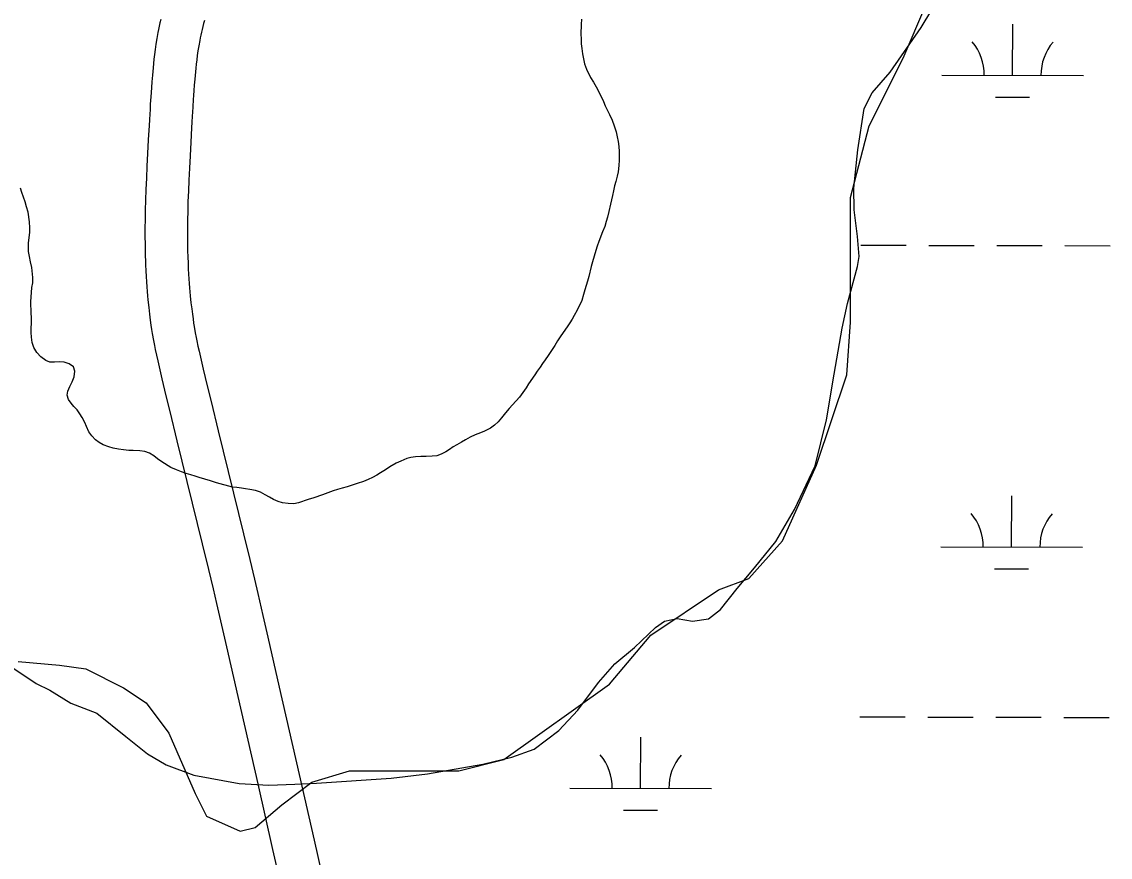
# Model space of a CAD drawing. Extents: x 3180038 to 3217926, y 922069 to 947485.
# Drawn here: x 3208015 to 3208784, y 942172 to 942761 of the extents above; entities that cross this region are included whole.
import ezdxf

# ---------------------------------------------------------------- set-up
doc = ezdxf.new("R2010")
doc.units = 0
for name, color, linetype in [('V-ROAD-CNTR', 7, 'Continuous'), ('V-SITE-VEGE', 7, 'Continuous'), ('V-TOPO-SHOR', 7, 'Continuous'), ('V-WETL-SWMP', 7, 'Continuous')]:
    doc.layers.add(name, color=color, linetype=linetype)

msp = doc.modelspace()

# ---------------------------------------------------------------- linework, layer by layer
at = {"layer": 'V-ROAD-CNTR'}
for points in [[(3208113.56, 942762.33), (3208113, 942759.93), (3208112.5, 942757.59), (3208112.03, 942755.33), (3208111.6, 942753.1), (3208110.85, 942748.88), (3208110.2, 942744.88), (3208109.65, 942741.13), (3208109.19, 942737.62), (3208108.78, 942734.34), (3208108.44, 942731.26), (3208108.14, 942728.37), (3208107.64, 942723.04), (3208107.26, 942718.39), (3208106.95, 942714.36), (3208106.71, 942710.87), (3208106.52, 942707.83), (3208106.21, 942702.61), (3208105.99, 942698.74), (3208105.83, 942695.89), (3208105.6, 942691.69), (3208105.37, 942687.56), (3208104.79, 942677.46), (3208104.26, 942667.92), (3208103.79, 942658.93), (3208103.39, 942650.47), (3208103.06, 942642.51), (3208102.8, 942635.02), (3208102.61, 942627.97), (3208102.49, 942621.36), (3208102.43, 942615.15), (3208102.43, 942609.31), (3208102.47, 942603.84), (3208102.56, 942598.7), (3208102.68, 942593.95)], [(3208144.39, 942761.73), (3208143.8, 942759.59), (3208143.25, 942757.48), (3208142.75, 942755.41), (3208142.28, 942753.39), (3208141.85, 942751.4), (3208141.46, 942749.46), (3208141.09, 942747.6), (3208140.42, 942743.85), (3208139.85, 942740.32), (3208139.37, 942736.98), (3208138.94, 942733.82), (3208138.58, 942730.84), (3208138.27, 942728.04), (3208137.99, 942725.42), (3208137.52, 942720.41), (3208137.16, 942716.04), (3208136.88, 942712.22), (3208136.65, 942708.88), (3208136.46, 942705.97), (3208136.16, 942700.86), (3208135.94, 942697.07), (3208135.79, 942694.24), (3208135.55, 942690.02), (3208135.32, 942685.86), (3208134.74, 942675.77), (3208134.22, 942666.31), (3208133.75, 942657.44), (3208133.36, 942649.14), (3208133.04, 942641.37), (3208132.79, 942634.1), (3208132.61, 942627.3), (3208132.49, 942620.94), (3208132.43, 942614.98), (3208132.43, 942609.42), (3208132.47, 942604.22), (3208132.55, 942599.35), (3208132.67, 942594.73)], [(3208102.69, 942593.81), (3208102.85, 942589.35), (3208103.03, 942585.11), (3208103.24, 942581.14), (3208103.47, 942577.41), (3208103.72, 942573.91), (3208103.97, 942570.63), (3208104.24, 942567.56), (3208104.51, 942564.65), (3208105.07, 942559.28), (3208105.62, 942554.55), (3208106.16, 942550.42), (3208106.67, 942546.81), (3208107.15, 942543.64), (3208107.61, 942540.85), (3208108.44, 942536.06), (3208109.12, 942532.43), (3208109.66, 942529.69), (3208110.51, 942525.64), (3208111.42, 942521.62), (3208114.4, 942508.91), (3208117.22, 942497.05), (3208119.89, 942485.93), (3208124.95, 942465.13), (3208142.82, 942392.51), (3208147.23, 942374.38), (3208150.49, 942360.78), (3208152.91, 942350.6), (3208156.49, 942335.29), (3208160, 942319.97), (3208167.98, 942284.78), (3208182.01, 942223.18), (3208192.52, 942177), (3208200.35, 942142.36)], [(3208132.67, 942594.87), (3208132.82, 942590.55), (3208133, 942586.57), (3208133.2, 942582.85), (3208133.41, 942579.37), (3208133.64, 942576.12), (3208133.87, 942573.07), (3208134.12, 942570.23), (3208134.36, 942567.59), (3208134.88, 942562.58), (3208135.39, 942558.25), (3208135.89, 942554.47), (3208136.36, 942551.17), (3208136.79, 942548.29), (3208137.19, 942545.81), (3208137.96, 942541.39), (3208138.57, 942538.12), (3208139.05, 942535.7), (3208139.83, 942532.03), (3208140.66, 942528.34), (3208143.6, 942515.81), (3208146.4, 942504.03), (3208149.05, 942492.99), (3208154.09, 942472.26), (3208171.97, 942399.63), (3208176.39, 942381.42), (3208179.67, 942367.75), (3208182.11, 942357.48), (3208185.72, 942342.06), (3208189.25, 942326.63), (3208197.23, 942291.43), (3208211.26, 942229.84), (3208221.77, 942183.63), (3208229.62, 942148.96)]]:
    msp.add_lwpolyline(points, dxfattribs=at)
at = {"layer": 'V-SITE-VEGE'}
for p, q in [((3208637.53, 942735.19), (3208653.48, 942772.43)), ((3208613.6, 942687.31), (3208637.53, 942735.19)), ((3208600.31, 942636.78), (3208613.6, 942687.31)), ((3208600.31, 942549.01), (3208600.31, 942636.78)), ((3208597.65, 942511.78), (3208600.31, 942549.01)), ((3208576.39, 942447.94), (3208597.65, 942511.78)), ((3208552.46, 942394.75), (3208576.39, 942447.94)), ((3208528.54, 942368.15), (3208552.46, 942394.75)), ((3208507.27, 942360.17), (3208528.54, 942368.15)), ((3208459.43, 942328.26), (3208507.27, 942360.17)), ((3208430.18, 942293.68), (3208459.43, 942328.26)), ((3208012.84, 942309.64), (3208042.08, 942306.98)), ((3208042.08, 942306.98), (3208060.68, 942304.32)), ((3208060.68, 942304.32), (3208087.27, 942291.02)), ((3208087.27, 942291.02), (3208103.22, 942280.38)), ((3208355.75, 942240.49), (3208430.18, 942293.68)), ((3208103.22, 942280.38), (3208119.17, 942259.1)), ((3208119.17, 942259.1), (3208137.77, 942216.55)), ((3208323.85, 942232.51), (3208355.75, 942240.49)), ((3208220.18, 942224.53), (3208246.76, 942232.51)), ((3208246.76, 942232.51), (3208323.85, 942232.51)), ((3208198.91, 942208.57), (3208220.18, 942224.53)), ((3208137.77, 942216.55), (3208145.75, 942200.59)), ((3208180.31, 942192.61), (3208198.91, 942208.57)), ((3208145.75, 942200.59), (3208169.67, 942189.95)), ((3208169.67, 942189.95), (3208180.31, 942192.61))]:
    msp.add_line(p, q, dxfattribs=at)
at = {"layer": 'V-TOPO-SHOR'}
for points in [[(3208410.55, 942762.51), (3208410.38, 942758.95), (3208410.04, 942752.07), (3208410.22, 942748.74), (3208410.29, 942745.29), (3208410.83, 942741.84), (3208411.26, 942738.27), (3208411.8, 942734.58), (3208412.7, 942731.12), (3208414.06, 942727.3), (3208416.83, 942721.56), (3208418.92, 942718.09), (3208420.89, 942714.85), (3208422.62, 942711.38), (3208425.96, 942704.44), (3208427.22, 942701.45), (3208428.6, 942698.58), (3208430.22, 942695.47), (3208432.06, 942691.29), (3208433.55, 942687.46), (3208434.91, 942683.17), (3208435.69, 942679.59), (3208436.35, 942676.26), (3208436.77, 942672.69), (3208437.08, 942669.36), (3208437.15, 942666.27), (3208437.11, 942663.18), (3208436.82, 942659.51), (3208436.27, 942655), (3208435.63, 942651.8), (3208434.63, 942648.02), (3208433.87, 942645.06), (3208433.11, 942641.51), (3208432.47, 942638.31), (3208431.06, 942632.04), (3208429.8, 942627.06), (3208428.8, 942623.04), (3208427.92, 942619.97), (3208426.92, 942616.42), (3208425.31, 942612.64), (3208422.72, 942605.79), (3208421.6, 942602.48), (3208420.61, 942599.41), (3208418.23, 942591.49), (3208417.35, 942588.17), (3208415.59, 942581.19), (3208414.71, 942577.88), (3208412.95, 942571.61), (3208411.95, 942568.42), (3208410.7, 942564.28), (3208407.51, 942557.32), (3208405.44, 942553.67), (3208403.86, 942551.08), (3208402.15, 942548.37), (3208400.33, 942545.67), (3208395.84, 942539.32), (3208393.65, 942535.79), (3208391.59, 942532.49), (3208389.28, 942528.85), (3208387.09, 942525.32), (3208384.9, 942522.26), (3208383.08, 942519.67), (3208381.38, 942517.09), (3208379.32, 942514.39), (3208377.5, 942511.8), (3208373.13, 942505.33), (3208371.43, 942502.51), (3208366.81, 942495.92), (3208361.75, 942490.53), (3208359.57, 942488.07), (3208356.79, 942484.91), (3208354.01, 942481.5), (3208351.59, 942478.57), (3208349.18, 942476.23), (3208346.3, 942474.25), (3208342, 942472.06), (3208339.13, 942470.91), (3208335.42, 942469.43), (3208331.95, 942467.7), (3208328.72, 942465.84), (3208325.73, 942464.23), (3208322.61, 942462.49), (3208319.98, 942460.98), (3208317.34, 942459), (3208314.7, 942457.38), (3208311.47, 942455.77), (3208308.36, 942454.62), (3208305.15, 942454.31), (3208300.87, 942454.14), (3208297.19, 942454.08), (3208293.39, 942454.01), (3208290.17, 942453.47), (3208287.19, 942452.68), (3208283.01, 942450.96), (3208279.66, 942449.35), (3208275.35, 942446.8), (3208272.11, 942444.83), (3208268.64, 942442.62), (3208266, 942440.88), (3208263.12, 942439.38), (3208259.89, 942437.88)], [(3208016.63, 942637.1), (3208015.49, 942640.32), (3208014.58, 942643.42)], [(3208259.89, 942437.88), (3208256.55, 942436.63), (3208252.25, 942435.02), (3208248.67, 942433.89), (3208245.21, 942432.87), (3208241.51, 942431.74), (3208238.29, 942430.96), (3208235.19, 942429.93), (3208227.79, 942427.19), (3208221.58, 942424.91), (3208217.64, 942423.78), (3208210.72, 942421.39), (3208207.38, 942420.84), (3208203.58, 942420.9), (3208199.55, 942421.55), (3208196.36, 942422.43), (3208193.06, 942423.91), (3208190.35, 942425.37), (3208187.17, 942427.2), (3208183.87, 942428.91), (3208180.32, 942430.15), (3208176.41, 942430.8), (3208173.45, 942431.32), (3208170.49, 942431.84), (3208167.29, 942432.36), (3208164.21, 942432.65), (3208152.85, 942435.54), (3208148.71, 942436.91), (3208144.57, 942438.16), (3208140.67, 942439.29), (3208137.83, 942440.28), (3208134.76, 942441.28), (3208131.57, 942442.15), (3208128.14, 942443.39), (3208124.72, 942444.75), (3208120.7, 942446.47), (3208114.35, 942450.49), (3208111.29, 942452.55), (3208108.59, 942454.61), (3208105.65, 942456.43), (3208102.34, 942457.67), (3208098.9, 942458.2), (3208094.16, 942458.5), (3208091.07, 942458.43), (3208087.39, 942458.84), (3208083.84, 942459.37), (3208080.05, 942460.02), (3208076.97, 942461.01), (3208072.96, 942462.5), (3208070.13, 942463.97), (3208067.43, 942466.03), (3208064.85, 942468.68), (3208062.88, 942471.67), (3208061.27, 942475.26), (3208059.89, 942478.25), (3208058.16, 942481.72), (3208056.53, 942484.36), (3208054.67, 942487), (3208052.33, 942489.41), (3208050.35, 942491.81), (3208048.49, 942494.45), (3208047.58, 942497.32), (3208048.1, 942500.28), (3208049.45, 942503.47), (3208051.05, 942506.89), (3208052.52, 942510.43), (3208052.82, 942514.23), (3208051.91, 942517.45), (3208048.98, 942519.63), (3208045.43, 942520.75), (3208042.35, 942520.91), (3208038.66, 942520.61), (3208035.34, 942520.78), (3208032.38, 942521.89), (3208028.98, 942524.55), (3208026.17, 942527.56), (3208023.97, 942531.04), (3208022.83, 942534.62), (3208022.29, 942538.43), (3208022.1, 942541.52), (3208022.15, 942544.73), (3208022.32, 942548.29), (3208022.26, 942552.21), (3208022.07, 942555.3), (3208021.83, 942563.14), (3208022.7, 942573.46), (3208023.22, 942576.66), (3208023.27, 942580.34), (3208022.66, 942587.36), (3208021.65, 942591.53), (3208020.88, 942595.22), (3208020.34, 942598.68), (3208020.19, 942604.97), (3208020.71, 942608.29), (3208021.13, 942612.33), (3208021.18, 942615.41), (3208021, 942619.57), (3208019.92, 942626.48), (3208018.9, 942630.17), (3208017.77, 942633.87), (3208016.63, 942637.1)]]:
    msp.add_lwpolyline(points, dxfattribs=at)
at = {"layer": 'V-WETL-SWMP'}
for p, q in [((3208714.76, 942723.02), (3208714.84, 942759.02)), ((3208664.76, 942723.13), (3208764.76, 942722.91)), ((3208702.72, 942707.62), (3208726.72, 942707.56)), ((3208607.64, 942603.19), (3208639.64, 942603.12)), ((3208655.64, 942603.08), (3208687.64, 942603.01)), ((3208703.64, 942602.97), (3208735.64, 942602.9)), ((3208751.64, 942602.87), (3208783.64, 942602.79)), ((3208714.01, 942390.35), (3208714.09, 942426.35)), ((3208664.01, 942390.46), (3208764.01, 942390.23)), ((3208701.97, 942374.94), (3208725.97, 942374.89)), ((3208606.9, 942270.52), (3208638.9, 942270.44)), ((3208654.9, 942270.41), (3208686.9, 942270.34)), ((3208702.89, 942270.3), (3208734.89, 942270.23)), ((3208750.89, 942270.19), (3208782.89, 942270.12)), ((3208452.19, 942220.12), (3208452.27, 942256.12)), ((3208402.19, 942220.24), (3208502.19, 942220.01)), ((3208440.16, 942204.72), (3208464.16, 942204.66))]:
    msp.add_line(p, q, dxfattribs=at)
msp.add_lwpolyline([(3208009.86, 942304.72), (3208025.58, 942294.08), (3208035.23, 942289.42), (3208050.02, 942280.3), (3208068.53, 942273.18), (3208088.96, 942256.73), (3208104.25, 942244.45), (3208117.28, 942236.59), (3208137.02, 942229.32), (3208168.97, 942223.64), (3208189.9, 942222.24), (3208208.25, 942223.06), (3208223.59, 942223.66), (3208276.08, 942227.26), (3208301.73, 942230.44), (3208340.84, 942237.12), (3208361.45, 942242.02), (3208377.01, 942247.81), (3208394.45, 942260.97), (3208407.81, 942275.28), (3208422.61, 942294.78), (3208434.03, 942307.89), (3208447.89, 942319.46), (3208462.61, 942333.48), (3208468.97, 942338.04), (3208478.03, 942339.96), (3208488.82, 942338.02), (3208500.21, 942339.63), (3208508.52, 942346.35), (3208520.38, 942361.1), (3208532.64, 942375.7), (3208547.7, 942394.1), (3208560.76, 942416.77), (3208575.32, 942447.63), (3208583.47, 942479.95), (3208588.87, 942512.32), (3208594.42, 942544.68), (3208598.23, 942562.15), (3208605.33, 942588.19), (3208606.39, 942595.16), (3208605.37, 942609.41), (3208602.91, 942628.07), (3208602.58, 942643.4), (3208605.59, 942670.47), (3208609.99, 942699.56), (3208615.63, 942710.7), (3208628.44, 942725.3), (3208650.26, 942756.74), (3208665.28, 942781.98)], dxfattribs=at)
for centre, start, end in [((3208659.52, 942723.62), 359.09901, 40.64267), ((3208770, 942723.37), 139.09901, 180.64267), ((3208658.77, 942390.94), 359.09901, 40.64267), ((3208769.25, 942390.7), 139.09901, 180.64267), ((3208396.95, 942220.72), 359.09901, 40.64267), ((3208507.43, 942220.47), 139.09901, 180.64267)]:
    msp.add_arc(centre, 35.25, start, end, dxfattribs=at)

doc.saveas('drawing.dxf')
